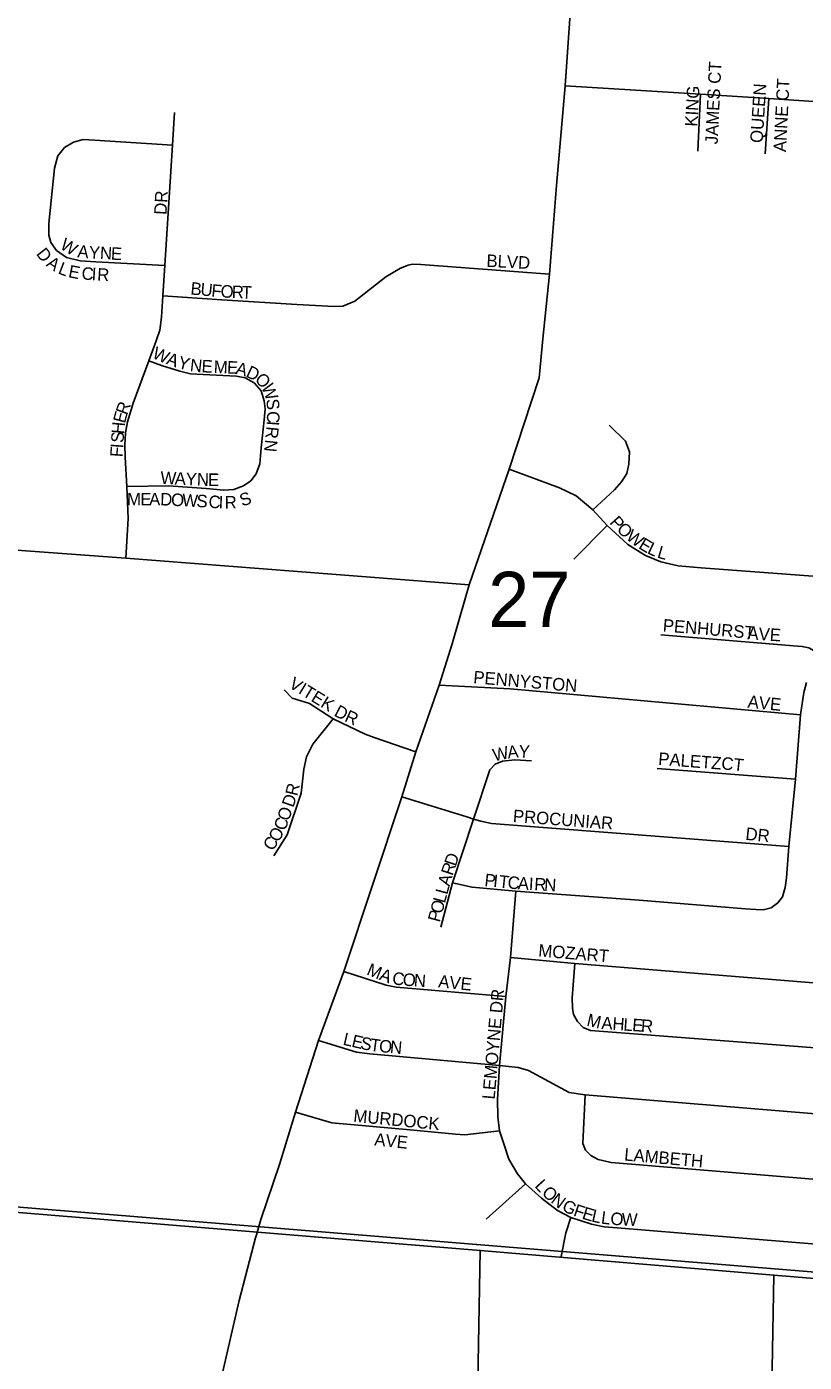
# Model space of a CAD drawing. Extents: x 8.5 to 81.5, y -1.2 to 22.4.
# Drawn here: x 54.915 to 55.503, y 15.074 to 16.084 of the extents above; entities that cross this region are included whole.
import ezdxf

# ---------------------------------------------------------------- set-up
doc = ezdxf.new("R2010")
doc.units = 0
for name, color, linetype in [('GM_X_City_Street', 7, 'Continuous'), ('GM_X_City_Street_Text', 7, 'Continuous'), ('GM_X_Corporation', 7, 'Continuous'), ('GM_X_Section', 7, 'Continuous'), ('GM_X_Section_Text', 7, 'Continuous'), ('GM_X_State_Route', 7, 'Continuous')]:
    doc.layers.add(name, color=color, linetype=linetype)

msp = doc.modelspace()

# ---------------------------------------------------------------- linework, layer by layer
at = {"layer": 'GM_X_City_Street'}
for points in [[(55.5999, 16.0217), (55.5954, 16.022), (55.5255, 16.0264), (55.4762, 16.0295), (55.4247, 16.0328), (55.3223, 16.0392)], [(55.4226, 15.9897), (55.4247, 16.0328)], [(55.4736, 15.9876), (55.4762, 16.0295)], [(54.9896, 15.682), (54.9915, 15.7119), (54.9905, 15.7362), (54.9892, 15.7582), (54.9889, 15.7676), (54.9895, 15.7768), (54.9909, 15.785), (54.9953, 15.7991), (55.0071, 15.8311), (55.0126, 15.8462), (55.0153, 15.8544), (55.0166, 15.8642), (55.0177, 15.8803), (55.0191, 15.9033), (55.0249, 15.9943), (55.0265, 16.0189)], [(55.0191, 15.9033), (54.9669, 15.9061), (54.9552, 15.9068), (54.9449, 15.9093), (54.9372, 15.9147), (54.933, 15.9206), (54.9314, 15.9263), (54.9315, 15.9351), (54.9357, 15.9769), (54.9381, 15.9863), (54.9432, 15.9924), (54.9501, 15.9965), (54.9574, 15.9985), (54.966, 15.9981), (55.0249, 15.9943)], [(55.0177, 15.8803), (55.0623, 15.8773), (55.1191, 15.8738), (55.1474, 15.8722), (55.1539, 15.8726), (55.1629, 15.8762), (55.1865, 15.8947), (55.1976, 15.9013), (55.2022, 15.9031), (55.2033, 15.9034)], [(55.2033, 15.9034), (55.2066, 15.9042), (55.213, 15.904), (55.3102, 15.8968)], [(54.0623, 15.857), (54.0664, 15.8554), (54.0755, 15.8518), (54.09, 15.8482), (54.2637, 15.8229), (54.3148, 15.8082), (54.3343, 15.8012), (54.423, 15.7559), (54.4357, 15.7505), (54.4661, 15.7534), (54.7524, 15.7324), (54.7687, 15.7288), (54.7814, 15.7143), (54.7931, 15.7021), (54.8031, 15.6981), (54.8176, 15.6945), (54.9896, 15.682), (55.2495, 15.6617)], [(55.0071, 15.8311), (55.0167, 15.8277), (55.0306, 15.8233), (55.0387, 15.8214), (55.0483, 15.8207), (55.0734, 15.8196), (55.0799, 15.8182), (55.0868, 15.8144), (55.0921, 15.8085), (55.0945, 15.8008), (55.0951, 15.7948), (55.0945, 15.7864), (55.0921, 15.7654)], [(55.3432, 15.7185), (55.3595, 15.7336), (55.3647, 15.7396), (55.3689, 15.746), (55.3704, 15.7531), (55.3709, 15.7622), (55.3679, 15.7703), (55.3556, 15.7826)], [(54.9905, 15.7362), (55.0221, 15.7366), (55.0506, 15.7346), (55.0638, 15.7334), (55.0715, 15.7339), (55.0788, 15.7366), (55.0844, 15.7404), (55.0884, 15.7456), (55.0911, 15.7532), (55.0921, 15.7654)], [(55.2799, 15.7493), (55.318, 15.7352), (55.3304, 15.729), (55.3432, 15.7185), (55.3539, 15.7065), (55.3695, 15.6921), (55.3831, 15.6838), (55.3947, 15.6791), (55.4076, 15.6762), (55.425, 15.6745), (55.5368, 15.6663)], [(55.3288, 15.6811), (55.3539, 15.7065)], [(55.3945, 15.624), (55.4951, 15.6156), (55.5016, 15.615), (55.5065, 15.614), (55.5107, 15.6119), (55.519, 15.6064)], [(55.1096, 15.5824), (55.1156, 15.5761), (55.1286, 15.572), (55.1467, 15.5604), (55.1707, 15.5487), (55.1776, 15.5463)], [(55.2269, 15.5857), (55.2805, 15.5831), (55.5004, 15.5633)], [(55.237, 15.4362), (55.2517, 15.433), (55.2848, 15.43), (55.3783, 15.4232), (55.4586, 15.4167), (55.4665, 15.4161), (55.472, 15.416), (55.4781, 15.4175), (55.4831, 15.4211), (55.4867, 15.4256), (55.4888, 15.4327), (55.4897, 15.44), (55.4915, 15.4639), (55.4966, 15.5146), (55.5004, 15.5633), (55.5028, 15.5803), (55.5048, 15.5879)], [(55.1016, 15.4568), (55.1117, 15.4727), (55.1223, 15.5041), (55.1243, 15.5223), (55.1263, 15.5316), (55.1311, 15.5412), (55.1467, 15.5604)], [(55.1776, 15.5463), (55.2091, 15.5353)], [(55.2282, 15.4027), (55.237, 15.4362), (55.2529, 15.4845), (55.2651, 15.5217), (55.2693, 15.526), (55.2747, 15.5283), (55.284, 15.5293), (55.2967, 15.5285)], [(55.3918, 15.5228), (55.4966, 15.5146)], [(55.1986, 15.5013), (55.2477, 15.4861), (55.2529, 15.4845), (55.2583, 15.4829), (55.2664, 15.4813), (55.4915, 15.4639)], [(55.2921, 15.2085), (55.286, 15.2162), (55.2796, 15.2272), (55.276, 15.2382), (55.2724, 15.2486), (55.2713, 15.2594), (55.2709, 15.2724), (55.2724, 15.2982), (55.2772, 15.3504), (55.2808, 15.3799), (55.2848, 15.43)], [(55.2808, 15.3799), (55.3295, 15.3752), (55.5254, 15.3595), (55.5953, 15.3535), (55.6228, 15.3514), (55.6303, 15.3523), (55.6361, 15.3547)], [(55.1546, 15.3693), (55.1867, 15.3588), (55.1942, 15.3574), (55.2772, 15.3504)], [(55.3295, 15.3752), (55.3276, 15.3492), (55.3278, 15.3416), (55.3286, 15.3366), (55.3316, 15.3314), (55.3357, 15.3269), (55.3413, 15.3245), (55.518, 15.3109), (55.5243, 15.3098), (55.5299, 15.3073), (55.5357, 15.3017), (55.5391, 15.2952), (55.5393, 15.2864), (55.5362, 15.2595)], [(55.1356, 15.3171), (55.1643, 15.3082), (55.1744, 15.307), (55.2724, 15.2982), (55.2867, 15.2966), (55.2945, 15.2944), (55.3252, 15.2777), (55.3372, 15.276), (55.5362, 15.2595), (55.5966, 15.2552), (55.6067, 15.2537), (55.6157, 15.2506), (55.6323, 15.2426), (55.6911, 15.2123)], [(55.3372, 15.276), (55.3355, 15.2392), (55.3376, 15.2342), (55.3416, 15.2301), (55.3471, 15.227), (55.3571, 15.2248), (55.537, 15.2098), (55.5628, 15.2083), (55.5679, 15.2069), (55.5735, 15.204), (55.577, 15.1996), (55.5793, 15.1947), (55.5892, 15.1717), (55.5896, 15.1568)], [(55.1181, 15.2628), (55.1456, 15.2548), (55.2049, 15.2495), (55.2392, 15.2463)], [(55.2392, 15.2463), (55.2463, 15.2456), (55.2724, 15.2486)], [(55.2921, 15.2085), (55.2624, 15.182)], [(55.2921, 15.2085), (55.3042, 15.1977), (55.3165, 15.1884), (55.3264, 15.1832), (55.3422, 15.1781), (55.3517, 15.1761), (55.3616, 15.1753), (55.4349, 15.1693), (55.5896, 15.1568), (55.6685, 15.1505), (55.7731, 15.1421), (55.8398, 15.1369), (55.8887, 15.1326), (56.0436, 15.1199), (56.0821, 15.1165), (56.1008, 15.1152), (56.1073, 15.1153), (56.1128, 15.1167), (56.1193, 15.12), (56.1342, 15.1318)], [(55.3264, 15.1832), (55.3226, 15.1715), (55.3191, 15.1537)]]:
    msp.add_lwpolyline(points, dxfattribs=at)
at = {"layer": 'GM_X_Corporation'}
for points in [[(54.5101, 15.2197), (55.2579, 15.1582), (55.4802, 15.1396), (55.7533, 15.117), (55.7263, 14.809), (55.7784, 14.7813), (55.7762, 14.7636), (55.7306, 14.7725), (55.7253, 14.712), (55.7658, 14.7092), (55.7615, 14.6601), (55.7955, 14.6589), (55.7918, 14.6056), (55.9292, 14.5863), (56.0735, 14.7412), (56.1067, 14.7788), (56.1582, 14.8303), (56.1954, 14.8691), (56.2181, 14.9044), (56.236, 14.9433), (56.2448, 14.986), (56.2493, 15.0365), (56.2512, 15.0672), (56.2527, 15.0671)], [(54.5101, 15.2197), (55.2579, 15.1582), (55.2544, 14.9598), (55.1899, 14.961), (55.1893, 14.9295), (55.089, 14.9312), (55.082, 14.8818), (55.0482, 14.8871), (55.0422, 14.8488), (55.0562, 14.8465), (55.0472, 14.7827), (55.0607, 14.7811), (55.0508, 14.6747), (54.9864, 14.6758), (54.9768, 14.6286), (55.0123, 14.628), (55.0072, 14.5913), (54.9724, 14.5916), (54.9654, 14.5538), (54.8296, 14.5657)], [(55.4777, 14.998), (55.4802, 15.1396), (55.2579, 15.1582), (55.2544, 14.9598)], [(55.4777, 14.998), (55.4802, 15.1396), (55.7533, 15.117), (55.7263, 14.809)]]:
    msp.add_lwpolyline(points, dxfattribs=at)
at = {"layer": 'GM_X_Section'}
msp.add_lwpolyline([(55.8345, 16.129), (55.7433, 15.123), (54.767, 15.2026), (54.8397, 16.1939)], close=True, dxfattribs=at)
msp.add_lwpolyline([(55.6757, 14.4506), (55.7433, 15.123), (54.767, 15.2026), (54.6985, 14.4506)], dxfattribs=at)
at = {"layer": 'GM_X_State_Route'}
for points in [[(55.2468, 15.6521), (55.2495, 15.6617), (55.2799, 15.7493), (55.3024, 15.8182), (55.3053, 15.8477), (55.3102, 15.8968), (55.3155, 15.9638), (55.3223, 16.0392), (55.3305, 16.1593)], [(55.0886, 15.1701), (55.0919, 15.1816), (55.1061, 15.2232), (55.1181, 15.2628), (55.1356, 15.3171), (55.1546, 15.3693), (55.1986, 15.5013), (55.2091, 15.5353), (55.2269, 15.5857), (55.2367, 15.617), (55.2468, 15.6521)], [(55.0458, 14.986), (55.0622, 15.0624), (55.0754, 15.1203), (55.0879, 15.1677), (55.0886, 15.1701)]]:
    msp.add_lwpolyline(points, dxfattribs=at)

# ---------------------------------------------------------------- texts
at = {"layer": 'GM_X_City_Street_Text'}
for s, rotation, p in [('JAMES CT', 87.3144, (55.4376, 15.9948)), ('ANNE CT', 87.1356, (55.4893, 15.9889)), ('KING', 86.7313, (55.4222, 16.0081)), ('QUEEN', 86.3452, (55.4716, 15.9957)), ('DR', 86.989, (55.0205, 15.9414)), ('W', 329.4083, (54.9392, 15.9164)), ('D', 307.8712, (54.9214, 15.912)), ('A', 354.4964, (54.9528, 15.9095)), ('Y', 356.7165, (54.9615, 15.9086)), ('N', 357.0091, (54.9699, 15.9082)), ('E', 356.993, (54.9782, 15.9077)), ('BLVD', 356.9887, (55.2624, 15.9023)), ('A', 325.6193, (54.9288, 15.9032)), ('L', 338.9215, (54.9378, 15.8974)), ('E', 348.7578, (54.9457, 15.8945)), ('C', 355.3412, (54.9559, 15.8928)), ('I', 356.3046, (54.9636, 15.8922)), ('R', 356.558, (54.9678, 15.8919)), ('B', 354.1372, (55.0383, 15.8814)), ('U', 354.158, (55.0458, 15.8807)), ('F', 354.4776, (55.0541, 15.8798)), ('O', 356.8515, (55.0612, 15.8792)), ('R', 357.8673, (55.0697, 15.8787)), ('T', 357.8945, (55.0772, 15.8784)), ('W', 335.3, (55.009, 15.8337)), ('A', 340.2469, (55.0197, 15.8289)), ('Y', 345.5247, (55.0284, 15.8258)), ('N', 353.7177, (55.0379, 15.8234)), ('E', 357.126, (55.0468, 15.8225)), ('M', 357.6133, (55.0561, 15.822)), ('E', 357.6181, (55.0661, 15.8216)), ('A', 345.2375, (55.0722, 15.8214)), ('D', 335.0478, (55.0799, 15.8194)), ('O', 315.8191, (55.0867, 15.8164)), ('W', 291.6797, (55.0921, 15.8115)), ('S', 274.7047, (55.096, 15.8021)), ('E', 75.0492, (54.989, 15.7834)), ('R', 69.7907, (54.9906, 15.7896)), ('C', 268.8829, (55.0966, 15.7932)), ('H', 84.9659, (54.9883, 15.7755)), ('R', 264.5528, (55.0961, 15.7818)), ('I', 265.7555, (55.0964, 15.7859)), ('S', 86.2658, (54.9879, 15.7689)), ('N', 264.429, (55.0952, 15.7718)), ('F', 86.255, (54.9872, 15.7581)), ('I', 86.2383, (54.9876, 15.7648)), ('W', 357.2921, (55.0157, 15.7381)), ('A', 357.2882, (55.0265, 15.7376)), ('Y', 357.2882, (55.0348, 15.7372)), ('N', 357.8535, (55.0433, 15.7368)), ('E', 359.6194, (55.0519, 15.7365)), ('M', 359.9818, (54.9906, 15.7218)), ('E', 359.9727, (55.0006, 15.7218)), ('A', 359.5409, (55.0073, 15.7218)), ('D', 358.5575, (55.0156, 15.7218)), ('O', 357.5513, (55.0238, 15.7215)), ('W', 356.6691, (55.0321, 15.7212)), ('S', 356.5822, (55.0429, 15.7206)), ('S', 19.7665, (55.0778, 15.7208)), ('C', 356.8676, (55.0521, 15.72)), ('I', 358.0303, (55.0598, 15.7196)), ('R', 0.6946, (55.0645, 15.7194)), ('P', 312.2553, (55.3553, 15.7085)), ('O', 318.2691, (55.3606, 15.7028)), ('W', 323.7888, (55.3676, 15.6966)), ('E', 328.9707, (55.3771, 15.6897)), ('L', 334.8058, (55.3837, 15.6858)), ('L', 343.975, (55.3913, 15.6824)), ('PENHURST', 355.2359, (55.3958, 15.6265)), ('AVE', 356.0569, (55.4599, 15.6206)), ('VITEK', 328.5717, (55.1124, 15.5845)), ('PENNYSTON', 355.1192, (55.2524, 15.5873)), ('AVE', 354.0969, (55.46, 15.5689)), ('D', 332.3208, (55.1466, 15.563)), ('R', 335.9864, (55.1546, 15.5588)), ('W', 12.2298, (55.2685, 15.5281)), ('A', 6.0433, (55.2789, 15.5303)), ('Y', 356.7195, (55.2867, 15.5312)), ('PALETZ', 355.5997, (55.3924, 15.5256)), ('CT', 353.6638, (55.44, 15.5223)), ('R', 76.3009, (55.1194, 15.5015)), ('D', 71.1019, (55.1164, 15.4928)), ('O', 71.13, (55.1129, 15.4825)), ('PROCUNIAR', 355.7133, (55.2824, 15.4823)), ('O', 58.9677, (55.105, 15.4664)), ('C', 68.967, (55.1101, 15.4751)), ('DR', 353.9946, (55.4583, 15.4689)), ('C', 57.3407, (55.1008, 15.4598)), ('D', 71.565, (55.2394, 15.4483)), ('R', 71.6418, (55.237, 15.4412)), ('A', 73.0788, (55.2346, 15.4332)), ('P', 354.1154, (55.2608, 15.4339)), ('I', 354.1357, (55.2674, 15.4333)), ('T', 354.1154, (55.2716, 15.4328)), ('C', 354.7564, (55.2783, 15.4321)), ('A', 356.4914, (55.2861, 15.4314)), ('I', 356.8463, (55.2945, 15.4309)), ('R', 356.8175, (55.2986, 15.4307)), ('N', 356.8068, (55.3061, 15.4303)), ('L', 74.854, (55.2311, 15.4204)), ('L', 74.854, (55.2329, 15.4269)), ('O', 74.853, (55.229, 15.4124)), ('P', 74.8503, (55.2272, 15.406)), ('MOZART', 355.1551, (55.3016, 15.3806)), ('M', 337.5357, (55.1713, 15.3671)), ('A', 339.6062, (55.1809, 15.3632)), ('C', 352.2042, (55.1909, 15.3597)), ('O', 355.849, (55.199, 15.3586)), ('N', 356.0632, (55.2074, 15.358)), ('AVE', 354.0895, (55.2258, 15.3573)), ('LEMOYNE DR', 85.0329, (55.2688, 15.2722)), ('M', 346.8252, (55.3379, 15.3283)), ('A', 356.4798, (55.3494, 15.3257)), ('H', 356.0405, (55.3577, 15.3252)), ('L', 356.0641, (55.366, 15.3246)), ('E', 356.0623, (55.3727, 15.3242)), ('R', 356.0389, (55.3793, 15.3237)), ('L', 347.1037, (55.1535, 15.3139)), ('E', 347.1022, (55.16, 15.3124)), ('S', 347.6883, (55.1666, 15.3109)), ('T', 352.3861, (55.174, 15.3093)), ('O', 354.7106, (55.181, 15.3084)), ('N', 354.8124, (55.1893, 15.3076)), ('MURDOCK', 354.3693, (55.1616, 15.2556)), ('AVE', 354.0895, (55.1775, 15.2377)), ('LAMBETH', 354.8821, (55.3666, 15.2263)), ('L', 312.1395, (55.2986, 15.2067)), ('O', 318.3815, (55.3039, 15.2009)), ('N', 322.7806, (55.3107, 15.1949)), ('G', 333.8428, (55.3191, 15.1888)), ('F', 341.1508, (55.3278, 15.1846)), ('E', 342.9686, (55.3344, 15.1824)), ('L', 347.5613, (55.3416, 15.1802)), ('L', 352.8966, (55.349, 15.1786)), ('O', 356.2323, (55.3562, 15.1777)), ('W', 357.6068, (55.3648, 15.1772))]:
    msp.add_text(s, height=0.00947, rotation=rotation, dxfattribs=at).set_placement(p)
at = {"layer": 'GM_X_Section_Text'}
msp.add_text('27', height=0.04186, rotation=0, dxfattribs=at).set_placement((55.2639, 15.6297))

doc.saveas('drawing.dxf')
